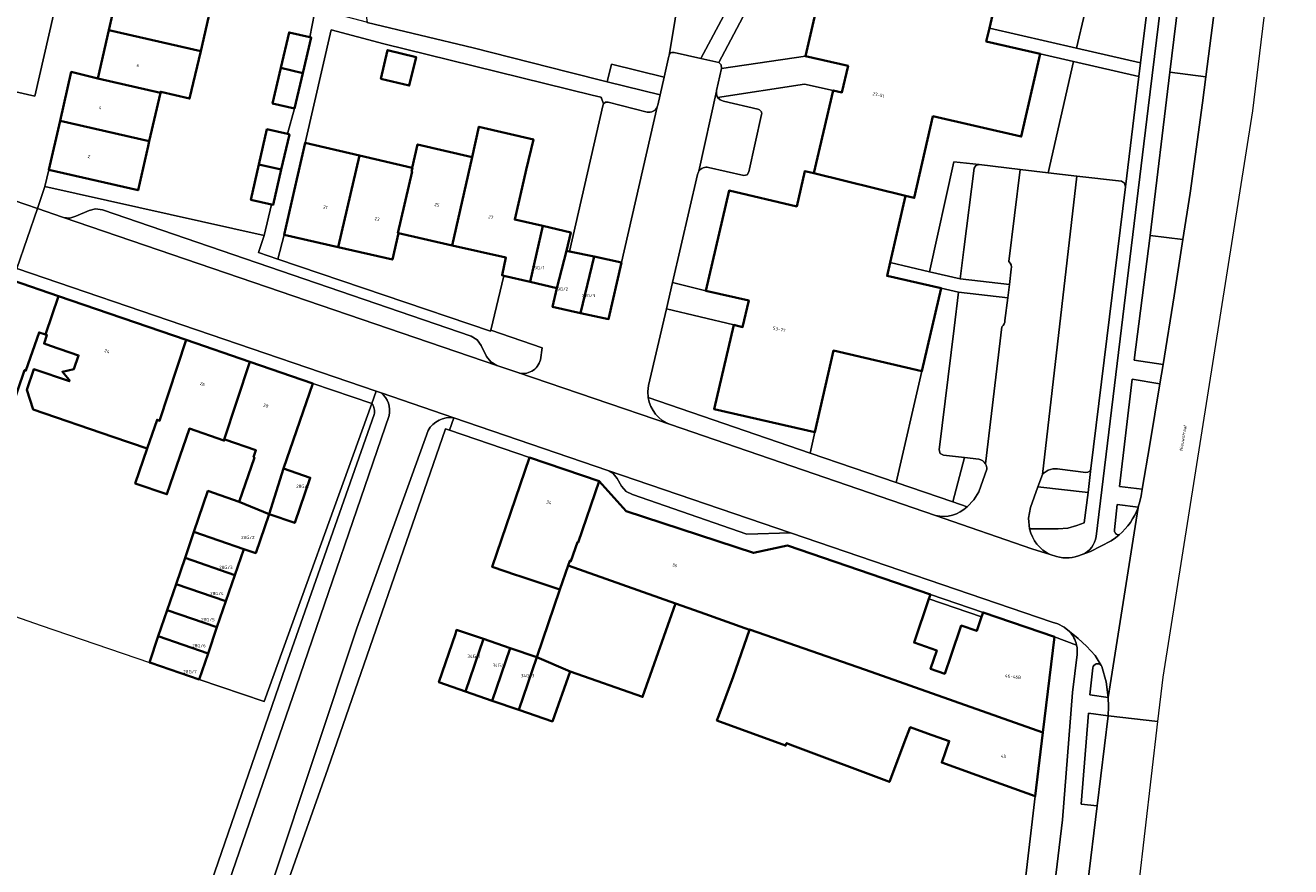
# Model space of a CAD drawing. Header units: metres. Extents: x 197700 to 204338, y 317132 to 325229.
# Tile 606 of 656: x 203315 to 203455, y 318066 to 318159. Entities that reach past the tile are written whole.
import ezdxf
from ezdxf.enums import TextEntityAlignment as Align

# ---------------------------------------------------------------- set-up
doc = ezdxf.new("R2010")
doc.units = ezdxf.units.M
for name, color, linetype, lineweight in [('B-WE-GR-BEPLANTING_CULTUUR_BODEMBEDEKKER-GV', 90, 'Continuous', 18), ('B-WE-GR-BEPLANTING_CULTUUR_HEESTERS-GV', 90, 'Continuous', 18), ('B-WE-IE-TERREINAFSCHEIDING_KUNSTMATIG_HEKWERK-G', 20, 'IE-TERREINAFSCHEIDING-KUNSTMATIG', 18), ('B-WE-IE-TERREINAFSCHEIDING_KUNSTMATIG_MUUR-GV', 90, 'Continuous', 18), ('B-WE-OG-BEBOUWING-GV', 7, 'Continuous', 35), ('B-WE-OG-BEBOUWING-T18', 10, 'Continuous', 18), ('B-WE-OG-TERREIN_CULTUURSCHEIDING-GV', 7, 'Continuous', 18), ('B-WE-OG-TERREIN_ERF-GV', 7, 'Continuous', 18), ('B-WE-OG-TOPOGRAFIE-T18', 10, 'Continuous', 18), ('B-WE-VH-ONVERHARD-GV', 252, 'Continuous', 18), ('B-WE-VH-VERHARDING_ASFALT-GV', 252, 'Continuous', 18), ('B-WE-VH-VERHARDING_BETONSTRAATSTEEN-GV', 252, 'Continuous', 18), ('B-WE-VH-VERHARDING_OPEN-GV', 252, 'Continuous', 18), ('B-WE-VH-VERHARDING_STRAATBAKSTEEN-GV', 252, 'Continuous', 18), ('B-WE-VH-VERHARDING_TEGEL-GV', 252, 'Continuous', 18)]:
    doc.layers.add(name, color=color, linetype=linetype, lineweight=lineweight)
doc.styles.add('NLCS-ISO-M200-T18', font='NLCS-ISO.ttf', dxfattribs={"height": 0.36})
doc.linetypes.add('IE-TERREINAFSCHEIDING-KUNSTMATIG', pattern='A,4,[82,NLCS.SHX,S=0.75,R=90,X=0,Y=0],4,-2', length=10)

msp = doc.modelspace()

# ---------------------------------------------------------------- linework, layer by layer
at = {"layer": 'B-WE-GR-BEPLANTING_CULTUUR_BODEMBEDEKKER-GV'}
for points in [[(203318.441, 318159.715), (203313.016, 318161.001), (203311.859, 318155.841), (203312.986, 318151.52), (203316.375, 318150.728)], [(203440.528, 318118.977), (203437.469, 318119.494), (203436.093, 318107.66), (203438.596, 318107.369), (203439.434, 318112.302)]]:
    msp.add_lwpolyline(points, close=True, dxfattribs=at)
for points in [[(203438.143, 318105.386), (203435.833, 318105.674), (203435.515, 318102.881)], [(203438.128, 318105.343), (203438.143, 318105.386)], [(203434.836, 318084.378), (203434.587, 318086.107), (203434.119, 318087.793)], [(203433.141, 318087.635), (203432.8, 318084.642), (203434.836, 318084.376), (203434.836, 318084.378)]]:
    msp.add_lwpolyline(points, dxfattribs=at)
for points in [[(203436.036, 318102.311, 0.126811), (203438.128, 318105.343)], [(203435.515, 318102.881, 0.4574028), (203436.036, 318102.311)], [(203434.063, 318087.886, 0.6778339), (203433.141, 318087.635)], [(203434.119, 318087.793, 0.0616052), (203434.063, 318087.886)]]:
    msp.add_lwpolyline(points, format="xyb", dxfattribs=at)
at = {"layer": 'B-WE-GR-BEPLANTING_CULTUUR_HEESTERS-GV'}
for points in [[(203441.62, 318153.383), (203445.615, 318152.879), (203446.904, 318162.899), (203448.16, 318173.863), (203449.096, 318182.659), (203445.289, 318183.153)], [(203438.343, 318181.331), (203436.225, 318172.181), (203426.474, 318174.448), (203424.384, 318165.427), (203423.439, 318165.646), (203421.714, 318158.242), (203431.346, 318156.028), (203432.243, 318159.926), (203427.47, 318161.023), (203429.468, 318169.646), (203439.963, 318167.205), (203441.6, 318180.596)], [(203439.963, 318167.205), (203429.468, 318169.646), (203427.47, 318161.023), (203432.243, 318159.926), (203431.346, 318156.028), (203438.399, 318154.406)], [(203412.457, 318139.756), (203410.761, 318132.369), (203415.097, 318131.368), (203417.781, 318143.495), (203420.571, 318143.188), (203425.107, 318142.657), (203428.186, 318142.296), (203431.009, 318154.562), (203427.328, 318155.408), (203425.226, 318146.271), (203415.491, 318148.529), (203413.426, 318139.508)], [(203385.37, 318150.872), (203385.816, 318152.822), (203380.029, 318154.261), (203379.546, 318152.319)], [(203431.009, 318154.562), (203428.186, 318142.296), (203431.354, 318141.925), (203436.307, 318141.345), (203436.635, 318141.129), (203436.73, 318140.747), (203438.216, 318152.905)], [(203418.499, 318130.586), (203418.91, 318133.823), (203420.02, 318142.78), (203420.213, 318143.095), (203420.571, 318143.188), (203417.781, 318143.495), (203415.097, 318131.368)], [(203440.877, 318121.106), (203442.125, 318128.719), (203443.082, 318134.93), (203439.444, 318135.351), (203437.679, 318121.587)], [(203414.272, 318120.398), (203411.433, 318108.089), (203417.686, 318105.944), (203418.963, 318110.854), (203416.655, 318111.121), (203416.299, 318111.306), (203416.161, 318111.684), (203417.818, 318125.125), (203418.312, 318129.089), (203416.379, 318129.535)], [(203411.433, 318108.089), (203414.272, 318120.398), (203404.498, 318122.655), (203402.451, 318113.639), (203401.923, 318111.351)], [(203432.607, 318107.004), (203427.072, 318107.602), (203426.245, 318105.35), (203426.02, 318104.166), (203426.139, 318102.968), (203429.321, 318102.98), (203430.367, 318103.066), (203431.38, 318103.343), (203432.195, 318103.631)], [(203433.626, 318072.415), (203434.842, 318082.343), (203432.65, 318082.648), (203431.85, 318072.574)]]:
    msp.add_lwpolyline(points, close=True, dxfattribs=at)
for points in [[(203396.095, 318174.348), (203392.49, 318175.22), (203392.038, 318173.22), (203387.716, 318163.306), (203386.36, 318155.214)], [(203386.947, 318155.553), (203389.881, 318154.882), (203399.089, 318172.184)]]:
    msp.add_lwpolyline(points, dxfattribs=at)
msp.add_lwpolyline([(203386.36, 318155.214, -0.4448324), (203386.947, 318155.553)], format="xyb", dxfattribs=at)
at = {"layer": 'B-WE-IE-TERREINAFSCHEIDING_KUNSTMATIG_HEKWERK-G'}
for points in [[(203306.614, 318095.963), (203317.079, 318092.317), (203329.01, 318088.241)], [(203334.498, 318086.355), (203341.695, 318083.918)]]:
    msp.add_lwpolyline(points, dxfattribs=at)
at = {"layer": 'B-WE-IE-TERREINAFSCHEIDING_KUNSTMATIG_MUUR-GV'}
msp.add_lwpolyline([(203415.215, 318095.741), (203415.049, 318095.256), (203420.861, 318093.271), (203421.026, 318093.754)], close=True, dxfattribs=at)
at = {"layer": 'B-WE-OG-BEBOUWING-GV'}
for points in [[(203421.714, 318158.242), (203423.439, 318165.646), (203413.336, 318168.13), (203412.36, 318168.35), (203411.461, 318164.473), (203403.978, 318166.201), (203401.429, 318155.167), (203406.124, 318154.072), (203405.436, 318151.15), (203404.486, 318151.375), (203402.34, 318142.238), (203412.457, 318139.756), (203413.426, 318139.508), (203415.491, 318148.529), (203425.226, 318146.271), (203427.328, 318155.408), (203421.373, 318156.777)], [(203335.916, 318161.027), (203325.753, 318163.351), (203324.536, 318158.03), (203334.675, 318155.712)], [(203330.241, 318151.124), (203330.264, 318151.222), (203333.452, 318150.472), (203334.675, 318155.712), (203324.536, 318158.03), (203323.32, 318152.71)], [(203343.52, 318153.866), (203345.962, 318153.296), (203346.877, 318157.217), (203346.713, 318157.255), (203344.435, 318157.787)], [(203354.542, 318152.67), (203357.685, 318151.906), (203358.452, 318155.064), (203355.309, 318155.828)], [(203345.047, 318149.374), (203345.962, 318153.296), (203343.52, 318153.866), (203342.605, 318149.944)], [(203330.241, 318151.124), (203323.32, 318152.71), (203320.39, 318153.411), (203319.154, 318148.015), (203329.007, 318145.758)], [(203328.885, 318145.226), (203329.007, 318145.758), (203319.154, 318148.015), (203317.918, 318142.619), (203327.764, 318140.353)], [(203344.264, 318146.568), (203341.981, 318147.088), (203341.097, 318143.2), (203343.576, 318142.636), (203344.46, 318146.523)], [(203362.43, 318134.263), (203368.368, 318132.916), (203367.93, 318130.967), (203368.127, 318130.921), (203371.056, 318130.241), (203372.422, 318136.411), (203369.331, 318137.124), (203370.154, 318140.657), (203370.609, 318142.614), (203371.39, 318145.97), (203365.382, 318147.369), (203364.619, 318144.009)], [(203343.882, 318135.417), (203349.863, 318134.058), (203352.185, 318144.202), (203346.195, 318145.606), (203344.989, 318140.293)], [(203362.43, 318134.263), (203364.619, 318144.009), (203358.613, 318145.407), (203358.009, 318142.837), (203358.042, 318142.829), (203357.95, 318142.428), (203357.999, 318142.417), (203356.442, 318135.622), (203356.491, 318135.611)], [(203349.863, 318134.058), (203355.842, 318132.7), (203356.491, 318135.611), (203356.442, 318135.622), (203357.999, 318142.417), (203357.95, 318142.428), (203358.042, 318142.829), (203358.009, 318142.837), (203352.185, 318144.202)], [(203341.097, 318143.2), (203340.213, 318139.312), (203342.481, 318138.795), (203342.692, 318138.748), (203343.576, 318142.636)], [(203410.761, 318132.369), (203412.457, 318139.756), (203402.34, 318142.238), (203401.365, 318142.463), (203400.466, 318138.568), (203392.989, 318140.321), (203390.433, 318129.252), (203395.154, 318128.19), (203394.478, 318125.255), (203393.504, 318125.483), (203391.333, 318116.195), (203402.451, 318113.639), (203404.498, 318122.655), (203414.272, 318120.398), (203416.379, 318129.535), (203410.425, 318130.907)], [(203371.056, 318130.241), (203373.986, 318129.561), (203375.047, 318133.68), (203375.514, 318135.697), (203372.422, 318136.411)], [(203375.364, 318133.612), (203375.047, 318133.68), (203373.986, 318129.561), (203373.516, 318127.473), (203376.607, 318126.804), (203378.09, 318133.032)], [(203381.132, 318132.383), (203378.09, 318133.032), (203376.607, 318126.804), (203379.698, 318126.136)], [(203317.559, 318124.416), (203318.996, 318128.659), (203313.866, 318130.42), (203311.342, 318131.287), (203305.721, 318114.727), (203304.243, 318110.687), (203308.083, 318109.367), (203311.069, 318108.341), (203311.572, 318109.804), (203312.373, 318112.135), (203315.248, 318120.501), (203315.391, 318120.452), (203316.838, 318124.664)], [(203318.996, 318128.659), (203317.559, 318124.416), (203317.707, 318124.365), (203317.385, 318123.428), (203318.099, 318123.183), (203321.206, 318122.115), (203320.69, 318120.614), (203319.409, 318120.328), (203320.162, 318119.446), (203320.199, 318119.264), (203316.281, 318120.61), (203315.493, 318118.333), (203316.193, 318116.159), (203324.983, 318113.138), (203328.77, 318111.837), (203329.864, 318115.019), (203330.149, 318114.921), (203333.057, 318123.829)], [(203333.057, 318123.829), (203330.149, 318114.921), (203329.864, 318115.019), (203328.77, 318111.837), (203327.453, 318108.003), (203330.941, 318106.804), (203333.429, 318114.043), (203337.239, 318112.734), (203340.095, 318121.412)], [(203337.239, 318112.734), (203337.293, 318112.715), (203337.336, 318112.839), (203340.771, 318111.659), (203340.509, 318110.897), (203340.607, 318110.863), (203338.928, 318105.978), (203342.231, 318104.595), (203343.814, 318109.639), (203347.038, 318119.028), (203340.095, 318121.412)], [(203370.975, 318110.849), (203366.861, 318098.769), (203369.531, 318097.86), (203369.769, 318097.779), (203374.319, 318096.273), (203375.222, 318098.929), (203375.402, 318099.457), (203375.543, 318099.409), (203376.251, 318101.493), (203376.328, 318101.467), (203378.651, 318108.231)], [(203343.814, 318109.639), (203342.231, 318104.595), (203345.065, 318103.633), (203346.762, 318108.622)], [(203378.651, 318108.231), (203376.328, 318101.467), (203376.251, 318101.493), (203375.543, 318099.409), (203375.402, 318099.457), (203375.222, 318098.929), (203387.078, 318094.743), (203389.784, 318093.783), (203395.249, 318091.844), (203395.261, 318091.877), (203408.057, 318087.416), (203427.625, 318080.499), (203428.889, 318091.066), (203421.026, 318093.754), (203420.861, 318093.271), (203420.329, 318091.712), (203418.614, 318092.298), (203417.495, 318089.021), (203416.8, 318086.987), (203415.221, 318087.527), (203415.916, 318089.561), (203413.398, 318090.421), (203415.049, 318095.256), (203415.215, 318095.741), (203399.45, 318101.131), (203395.682, 318100.328), (203381.642, 318104.933)], [(203342.231, 318104.595), (203338.928, 318105.978), (203335.48, 318107.163), (203333.934, 318102.643), (203339.445, 318100.749), (203340.755, 318100.299)], [(203332.949, 318099.762), (203338.455, 318097.87), (203339.445, 318100.749), (203333.934, 318102.643)], [(203337.466, 318094.991), (203338.455, 318097.87), (203332.949, 318099.762), (203331.964, 318096.882)], [(203374.319, 318096.273), (203371.786, 318088.819), (203375.447, 318087.251), (203383.448, 318084.434), (203387.078, 318094.743), (203375.222, 318098.929)], [(203336.477, 318092.113), (203337.466, 318094.991), (203331.964, 318096.882), (203330.98, 318094.002)], [(203335.487, 318089.234), (203336.477, 318092.113), (203330.98, 318094.002), (203329.995, 318091.121)], [(203329.995, 318091.121), (203329.01, 318088.241), (203329.163, 318088.189), (203334.498, 318086.355), (203335.487, 318089.234)], [(203363.909, 318085.032), (203365.878, 318090.827), (203362.924, 318091.831), (203362.78, 318091.407), (203360.96, 318086.052)], [(203365.878, 318090.827), (203363.909, 318085.032), (203366.857, 318084.012), (203368.832, 318089.823)], [(203427.625, 318080.499), (203408.057, 318087.416), (203395.261, 318091.877), (203395.249, 318091.844), (203393.424, 318086.662), (203391.853, 318082.388), (203391.651, 318081.838), (203399.228, 318079.048), (203399.337, 318079.332), (203399.997, 318079.082), (203410.693, 318075.037), (203412.107, 318078.775), (203412.364, 318079.454), (203412.98, 318081.083), (203414.881, 318080.398), (203417.291, 318079.546), (203416.453, 318077.175), (203422.078, 318075.149), (203426.782, 318073.455)], [(203369.775, 318083.003), (203371.786, 318088.819), (203368.832, 318089.823), (203366.857, 318084.012)], [(203371.786, 318088.819), (203369.775, 318083.003), (203373.498, 318081.715), (203375.447, 318087.251)]]:
    msp.add_lwpolyline(points, close=True, dxfattribs=at)
at = {"layer": 'B-WE-OG-TERREIN_CULTUURSCHEIDING-GV'}
msp.add_lwpolyline([(203386.352, 318155.168), (203386.353, 318155.174), (203386.36, 318155.214), (203387.716, 318163.306), (203392.038, 318173.22), (203386.735, 318174.491), (203381.181, 318175.862), (203369.963, 318178.345), (203359.981, 318180.639), (203357.533, 318181.175), (203356.961, 318180.697), (203355.153, 318178.183), (203351.89, 318164.068), (203352.772, 318161.024), (203353.038, 318158.886), (203364.762, 318156.059), (203375.299, 318153.375), (203379.546, 318152.319), (203380.029, 318154.261), (203385.816, 318152.822)], close=True, dxfattribs=at)
at = {"layer": 'B-WE-OG-TERREIN_ERF-GV'}
for points in [[(203413.336, 318168.13), (203415.482, 318177.233), (203405.386, 318179.624), (203401.404, 318171.656), (203401.156, 318171.414), (203400.813, 318171.382), (203391.85, 318154.442), (203392.127, 318154.188), (203392.147, 318153.812), (203401.429, 318155.167), (203403.978, 318166.201), (203411.461, 318164.473), (203412.36, 318168.35)], [(203379.141, 318149.902), (203378.894, 318150.509), (203378.841, 318150.614), (203377.89, 318150.862), (203362.205, 318154.701), (203354.884, 318156.522), (203349.069, 318158.051), (203346.195, 318145.606), (203352.185, 318144.202), (203358.009, 318142.837), (203358.613, 318145.407), (203364.619, 318144.009), (203365.382, 318147.369), (203371.39, 318145.97), (203370.609, 318142.614), (203370.154, 318140.657), (203369.331, 318137.124), (203372.422, 318136.411), (203375.514, 318135.697), (203375.047, 318133.68), (203375.364, 318133.612), (203379.043, 318149.684), (203379.078, 318149.798)], [(203354.542, 318152.67), (203355.309, 318155.828), (203358.452, 318155.064), (203357.685, 318151.906)], [(203368.127, 318130.921), (203367.93, 318130.967), (203368.368, 318132.916), (203362.43, 318134.263), (203356.491, 318135.611), (203355.842, 318132.7), (203349.863, 318134.058), (203343.882, 318135.417), (203343.208, 318132.748), (203366.672, 318124.786), (203366.701, 318124.899)], [(203401.923, 318111.351), (203402.451, 318113.639), (203391.333, 318116.195), (203393.504, 318125.483), (203386.066, 318127.252), (203384.112, 318118.816), (203384.031, 318118.146), (203384.072, 318117.474)], [(203415.916, 318089.561), (203415.221, 318087.527), (203416.8, 318086.987), (203417.495, 318089.021), (203418.614, 318092.298), (203420.329, 318091.712), (203420.861, 318093.271), (203415.049, 318095.256), (203413.398, 318090.421)]]:
    msp.add_lwpolyline(points, close=True, dxfattribs=at)
for points in [[(203335.916, 318161.027), (203334.675, 318155.712), (203333.452, 318150.472), (203330.264, 318151.222), (203330.241, 318151.124), (203329.007, 318145.758), (203328.885, 318145.226), (203327.764, 318140.353), (203317.918, 318142.619), (203317.493, 318140.774), (203341.685, 318135.35), (203342.481, 318138.795), (203340.213, 318139.312), (203341.097, 318143.2), (203341.981, 318147.088), (203344.264, 318146.568), (203345.047, 318149.374), (203342.605, 318149.944), (203343.52, 318153.866), (203344.435, 318157.787), (203346.713, 318157.255), (203347.247, 318159.91)], [(203389.504, 318142.091), (203386.741, 318130.164), (203390.433, 318129.252), (203392.989, 318140.321), (203400.466, 318138.568), (203401.365, 318142.463), (203402.34, 318142.238), (203404.486, 318151.375), (203401.304, 318152.081), (203391.725, 318150.61)], [(203391.725, 318150.61), (203392.005, 318150.322), (203392.378, 318150.172), (203396.176, 318149.301)], [(203396.582, 318148.711), (203395.174, 318142.374), (203394.976, 318142.065), (203394.622, 318141.972), (203390.736, 318142.863)], [(203329.01, 318088.241), (203329.995, 318091.121), (203330.98, 318094.002), (203331.964, 318096.882), (203332.949, 318099.762), (203333.934, 318102.643), (203335.48, 318107.163), (203338.928, 318105.978), (203340.607, 318110.863), (203340.509, 318110.897), (203340.771, 318111.659), (203337.336, 318112.839), (203337.293, 318112.715), (203337.239, 318112.734), (203333.429, 318114.043), (203330.941, 318106.804), (203327.453, 318108.003), (203328.77, 318111.837), (203324.983, 318113.138), (203316.193, 318116.159), (203315.493, 318118.333), (203316.281, 318120.61), (203320.199, 318119.264), (203320.162, 318119.446), (203319.409, 318120.328), (203320.69, 318120.614), (203321.206, 318122.115), (203318.099, 318123.183), (203317.385, 318123.428), (203317.707, 318124.365), (203317.559, 318124.416), (203316.838, 318124.664), (203315.391, 318120.452), (203315.248, 318120.501)], [(203353.562, 318116.799), (203341.695, 318083.918), (203334.498, 318086.355), (203329.163, 318088.189), (203329.01, 318088.241)], [(203321.554, 318064.076), (203334.355, 318059.665), (203344.033, 318087.751), (203353.819, 318115.606)], [(203425.587, 318063.42), (203426.782, 318073.455), (203422.078, 318075.149), (203416.453, 318077.175), (203417.291, 318079.546), (203414.881, 318080.398), (203412.98, 318081.083), (203412.364, 318079.454), (203412.107, 318078.775), (203410.693, 318075.037), (203399.997, 318079.082), (203399.337, 318079.332), (203399.228, 318079.048), (203391.651, 318081.838), (203391.853, 318082.388), (203393.424, 318086.662), (203395.249, 318091.844), (203389.784, 318093.783), (203387.078, 318094.743), (203383.448, 318084.434), (203375.447, 318087.251), (203373.498, 318081.715), (203369.775, 318083.003), (203366.857, 318084.012), (203363.909, 318085.032), (203360.96, 318086.052), (203362.78, 318091.407), (203362.924, 318091.831), (203365.878, 318090.827), (203368.832, 318089.823), (203371.786, 318088.819), (203374.319, 318096.273), (203369.769, 318097.779), (203369.531, 318097.86), (203366.861, 318098.769), (203370.975, 318110.849), (203362.128, 318113.872), (203361.695, 318114.02), (203348.703, 318076.49), (203344.242, 318063.888)]]:
    msp.add_lwpolyline(points, dxfattribs=at)
for points in [[(203396.176, 318149.301, -0.4175182), (203396.582, 318148.711)], [(203389.657, 318142.466, 0.1031498), (203389.504, 318142.091)], [(203390.736, 318142.863, 0.321993), (203389.657, 318142.466)], [(203353.819, 318115.606, 0.2487831), (203353.562, 318116.799)]]:
    msp.add_lwpolyline(points, format="xyb", dxfattribs=at)
at = {"layer": 'B-WE-VH-ONVERHARD-GV'}
msp.add_lwpolyline([(203337.466, 318094.991), (203336.477, 318092.113), (203335.487, 318089.234), (203334.498, 318086.355), (203341.695, 318083.918), (203353.562, 318116.799), (203347.038, 318119.028), (203343.814, 318109.639), (203346.762, 318108.622), (203345.065, 318103.633), (203342.231, 318104.595), (203340.755, 318100.299), (203339.445, 318100.749), (203338.455, 318097.87)], close=True, dxfattribs=at)
at = {"layer": 'B-WE-VH-VERHARDING_ASFALT-GV'}
for points in [[(203446.904, 318162.899), (203445.615, 318152.879), (203445.243, 318149.992), (203443.868, 318140.031), (203443.082, 318134.93), (203442.125, 318128.719), (203440.877, 318121.106), (203440.528, 318118.977), (203439.434, 318112.302), (203438.596, 318107.369), (203438.472, 318106.641), (203438.335, 318106.006), (203438.143, 318105.386), (203438.128, 318105.343), (203434.836, 318084.378), (203434.836, 318084.376), (203434.876, 318083.359), (203434.842, 318082.343), (203440.312, 318081.71), (203440.879, 318086.594), (203450.783, 318149.121), (203454.969, 318183.724)], [(203181.068, 318164.244), (203185.565, 318163.047), (203193.325, 318161.336), (203201.118, 318159.776), (203248.926, 318150.919), (203255.841, 318149.638), (203260.199, 318148.787), (203263.802, 318148.001), (203264.538, 318147.84), (203270.425, 318146.39), (203276.265, 318144.761), (203314.387, 318131.732), (203316.656, 318138.336), (203308.906, 318140.984), (203293.685, 318146.184), (203284.241, 318149.411), (203280.612, 318150.651)], [(203319.538, 318137.352), (203319.411, 318137.395), (203316.656, 318138.336), (203314.387, 318131.732), (203354.04, 318118.179), (203354.603, 318117.987), (203362.606, 318115.252), (203379.616, 318109.438), (203399.773, 318102.549), (203428.642, 318092.682), (203429.26, 318092.478), (203429.959, 318092.143), (203430.556, 318091.65), (203431.507, 318090.878), (203432.45, 318090.022), (203433.398, 318088.992), (203434.063, 318087.886)], [(203429.117, 318099.925), (203428.436, 318100.142), (203426.404, 318100.791), (203415.776, 318104.44), (203386.529, 318114.48), (203369.678, 318120.221), (203367.484, 318120.971), (203367.367, 318121.01), (203319.538, 318137.352)], [(203434.119, 318087.793), (203434.587, 318086.107), (203434.836, 318084.378), (203438.128, 318105.343)], [(203436.036, 318102.311), (203435.617, 318101.973), (203435.175, 318101.668), (203432.87, 318100.492), (203431.973, 318100.156), (203431.863, 318100.115)], [(203430.507, 317997.238), (203440.312, 318081.71), (203434.842, 318082.343), (203433.626, 318072.415), (203432.561, 318063.654)]]:
    msp.add_lwpolyline(points, dxfattribs=at)
for points in [[(203438.128, 318105.343, -0.126811), (203436.036, 318102.311)], [(203431.863, 318100.115, -0.1696953), (203429.117, 318099.925)], [(203434.063, 318087.886, -0.0616052), (203434.119, 318087.793)]]:
    msp.add_lwpolyline(points, format="xyb", dxfattribs=at)
at = {"layer": 'B-WE-VH-VERHARDING_BETONSTRAATSTEEN-GV'}
for points in [[(203308.906, 318140.984), (203316.656, 318138.336), (203317.493, 318140.774), (203317.918, 318142.619), (203319.154, 318148.015), (203320.39, 318153.411), (203323.32, 318152.71), (203324.536, 318158.03), (203325.753, 318163.351), (203326.97, 318168.672), (203328.923, 318168.22), (203330.141, 318173.552), (203331.359, 318178.885), (203331.927, 318181.372), (203332.557, 318184.402), (203329.025, 318185.169), (203326.668, 318185.682), (203328.598, 318194.219), (203323.197, 318195.483), (203327.804, 318216.025), (203322.307, 318219.634)], [(203386.36, 318155.214), (203386.353, 318155.174), (203386.352, 318155.168), (203385.816, 318152.822)], [(203389.657, 318142.466), (203391.599, 318151.279), (203391.603, 318151.366), (203392.147, 318153.812), (203392.127, 318154.188), (203391.85, 318154.442), (203389.881, 318154.882), (203386.947, 318155.553)], [(203385.816, 318152.822), (203385.37, 318150.872), (203385.116, 318149.759)], [(203391.725, 318150.61), (203391.586, 318150.975), (203391.599, 318151.279), (203389.657, 318142.466)], [(203385.062, 318149.57), (203381.132, 318132.383), (203379.698, 318126.136), (203376.607, 318126.804), (203373.516, 318127.473), (203373.986, 318129.561), (203371.056, 318130.241), (203368.127, 318130.921), (203366.701, 318124.899), (203372.379, 318122.967), (203372.165, 318121.629)], [(203383.949, 318148.98), (203379.647, 318150.079), (203379.368, 318150.064), (203379.141, 318149.902), (203379.078, 318149.798), (203379.043, 318149.684), (203375.364, 318133.612), (203378.09, 318133.032)], [(203378.09, 318133.032), (203381.132, 318132.383), (203385.062, 318149.57)], [(203396.176, 318149.301), (203392.378, 318150.172), (203392.005, 318150.322), (203391.725, 318150.61)], [(203390.736, 318142.863), (203394.622, 318141.972), (203394.976, 318142.065), (203395.174, 318142.374), (203396.582, 318148.711)], [(203426.139, 318102.968), (203426.02, 318104.166), (203426.245, 318105.35), (203427.072, 318107.602), (203427.58, 318108.984), (203431.354, 318141.925), (203428.186, 318142.296), (203425.107, 318142.657), (203423.859, 318132.505)], [(203384.072, 318117.474), (203384.031, 318118.146), (203384.112, 318118.816), (203386.066, 318127.252), (203386.741, 318130.164), (203389.504, 318142.091)], [(203424.136, 318131.641), (203423.93, 318129.97), (203423.745, 318128.472), (203423.437, 318125.975)], [(203423.096, 318125.292), (203421.295, 318110.156)], [(203369.678, 318120.221), (203386.529, 318114.48)], [(203421.435, 318109.55), (203420.56, 318107.082), (203419.998, 318106.174), (203419.263, 318105.403)], [(203415.776, 318104.44), (203426.404, 318100.791), (203428.436, 318100.142)]]:
    msp.add_lwpolyline(points, dxfattribs=at)
for points in [[(203318.441, 318159.715), (203316.375, 318150.728), (203312.986, 318151.52), (203311.859, 318155.841), (203313.016, 318161.001)], [(203391.599, 318151.279), (203391.586, 318150.975), (203391.725, 318150.61), (203401.304, 318152.081), (203404.486, 318151.375), (203405.436, 318151.15), (203406.124, 318154.072), (203401.429, 318155.167), (203392.147, 318153.812), (203391.603, 318151.366)], [(203367.367, 318121.01), (203366.712, 318121.403), (203366.232, 318121.997), (203365.648, 318123.231), (203365.189, 318123.858), (203364.517, 318124.25), (203323.826, 318138.211), (203323.085, 318138.292), (203322.364, 318138.108), (203320.889, 318137.502), (203320.228, 318137.289), (203319.538, 318137.352)], [(203379.616, 318109.438), (203380.205, 318109.084), (203380.633, 318108.547), (203381.134, 318107.701), (203381.633, 318107.106), (203382.327, 318106.76), (203394.962, 318102.406), (203399.773, 318102.549)]]:
    msp.add_lwpolyline(points, close=True, dxfattribs=at)
for points in [[(203386.947, 318155.553, 0.4448324), (203386.36, 318155.214)], [(203385.062, 318149.57, -0.3683352), (203383.949, 318148.98)], [(203385.116, 318149.759, -0.0531097), (203385.062, 318149.57)], [(203396.582, 318148.711, 0.4175182), (203396.176, 318149.301)], [(203389.504, 318142.091, -0.1031498), (203389.657, 318142.466)], [(203389.657, 318142.466, -0.321993), (203390.736, 318142.863)], [(203423.859, 318132.505, -0.2603711), (203424.136, 318131.641)], [(203423.437, 318125.975, -0.2079673), (203423.096, 318125.292)], [(203372.165, 318121.629, -0.4313221), (203369.678, 318120.221)], [(203386.529, 318114.48, -0.2757818), (203384.072, 318117.474)], [(203421.295, 318110.156, -0.1496795), (203421.435, 318109.55)], [(203419.263, 318105.403, -0.2486056), (203415.776, 318104.44)], [(203428.436, 318100.142, -0.2254485), (203426.139, 318102.968)]]:
    msp.add_lwpolyline(points, format="xyb", dxfattribs=at)
at = {"layer": 'B-WE-VH-VERHARDING_OPEN-GV'}
for points in [[(203385.116, 318149.759), (203385.37, 318150.872), (203379.546, 318152.319), (203375.299, 318153.375), (203364.762, 318156.059), (203353.038, 318158.886), (203352.98, 318158.9), (203349.323, 318159.858), (203351.543, 318169.601), (203354.256, 318181.893), (203357.533, 318181.175), (203359.981, 318180.639), (203369.963, 318178.345), (203381.181, 318175.862), (203386.735, 318174.491), (203392.038, 318173.22), (203392.49, 318175.22), (203396.095, 318174.348), (203397.404, 318176.995)], [(203347.247, 318159.91), (203346.713, 318157.255), (203346.877, 318157.217), (203345.962, 318153.296), (203345.047, 318149.374), (203344.264, 318146.568), (203344.46, 318146.523), (203343.576, 318142.636), (203342.692, 318138.748), (203342.481, 318138.795), (203341.685, 318135.35), (203341.058, 318133.478), (203343.208, 318132.748), (203343.882, 318135.417), (203344.989, 318140.293), (203346.195, 318145.606), (203349.069, 318158.051), (203354.884, 318156.522), (203362.205, 318154.701), (203377.89, 318150.862), (203378.841, 318150.614), (203378.894, 318150.509), (203379.141, 318149.902), (203379.368, 318150.064), (203379.647, 318150.079), (203383.949, 318148.98)], [(203423.859, 318132.505), (203425.107, 318142.657), (203420.571, 318143.188), (203420.213, 318143.095), (203420.02, 318142.78), (203418.91, 318133.823)], [(203432.93, 318109.646), (203436.73, 318140.747), (203436.635, 318141.129), (203436.307, 318141.345), (203431.354, 318141.925), (203427.58, 318108.984)], [(203418.91, 318133.823), (203418.499, 318130.586), (203423.93, 318129.97), (203424.136, 318131.641)], [(203423.745, 318128.472), (203418.312, 318129.089), (203417.818, 318125.125), (203416.161, 318111.684), (203416.299, 318111.306), (203416.655, 318111.121), (203418.963, 318110.854), (203420.549, 318110.67)], [(203423.437, 318125.975), (203423.745, 318128.472)], [(203421.295, 318110.156), (203423.096, 318125.292)], [(203420.549, 318110.67), (203418.963, 318110.854), (203417.686, 318105.944)], [(203417.686, 318105.944), (203419.263, 318105.403), (203419.998, 318106.174), (203420.56, 318107.082), (203421.435, 318109.55)], [(203427.072, 318107.602), (203432.607, 318107.004), (203432.93, 318109.646)], [(203427.58, 318108.984), (203427.072, 318107.602)], [(203432.369, 318109.206), (203429.507, 318109.561)], [(203429.507, 318109.561), (203432.369, 318109.206)]]:
    msp.add_lwpolyline(points, dxfattribs=at)
for points in [[(203421.714, 318158.242), (203421.373, 318156.777), (203427.328, 318155.408), (203431.009, 318154.562), (203438.216, 318152.905), (203438.399, 318154.406), (203431.346, 318156.028)], [(203418.499, 318130.586), (203415.097, 318131.368), (203410.761, 318132.369), (203410.425, 318130.907), (203416.379, 318129.535), (203418.312, 318129.089), (203423.745, 318128.472), (203423.93, 318129.97)], [(203390.433, 318129.252), (203386.741, 318130.164), (203386.066, 318127.252), (203393.504, 318125.483), (203394.478, 318125.255), (203395.154, 318128.19)]]:
    msp.add_lwpolyline(points, close=True, dxfattribs=at)
for points in [[(203383.949, 318148.98, 0.3683352), (203385.062, 318149.57)], [(203385.062, 318149.57, 0.0531097), (203385.116, 318149.759)], [(203424.136, 318131.641, 0.2603711), (203423.859, 318132.505)], [(203423.096, 318125.292, 0.2079673), (203423.437, 318125.975)], [(203420.549, 318110.67, -0.2241035), (203421.295, 318110.156)], [(203421.295, 318110.156, 0.2241035), (203420.549, 318110.67)], [(203421.435, 318109.55, 0.1496795), (203421.295, 318110.156)], [(203429.507, 318109.561, 0.2673681), (203427.58, 318108.984)], [(203427.58, 318108.984, -0.2673681), (203429.507, 318109.561)], [(203432.93, 318109.646, -0.4065699), (203432.369, 318109.206)], [(203432.369, 318109.206, 0.4065699), (203432.93, 318109.646)]]:
    msp.add_lwpolyline(points, format="xyb", dxfattribs=at)
at = {"layer": 'B-WE-VH-VERHARDING_STRAATBAKSTEEN-GV'}
for points in [[(203354.603, 318117.987), (203354.04, 318118.179), (203353.562, 318116.799)], [(203362.606, 318115.252), (203354.603, 318117.987)], [(203353.819, 318115.606), (203344.033, 318087.751), (203334.355, 318059.665), (203333.155, 318056.181), (203334.882, 318055.568), (203345.217, 318085.538), (203355.463, 318115.477)], [(203355.463, 318115.477), (203345.217, 318085.538), (203334.882, 318055.568)], [(203361.695, 318114.02), (203362.128, 318113.872), (203362.606, 318115.252)], [(203359.776, 318113.842), (203351.922, 318092.018), (203342.692, 318064.222)], [(203342.692, 318064.222), (203351.922, 318092.018), (203359.776, 318113.842)], [(203344.242, 318063.888), (203348.703, 318076.49), (203361.695, 318114.02)]]:
    msp.add_lwpolyline(points, dxfattribs=at)
for points in [[(203354.603, 318117.987, -0.28628), (203355.463, 318115.477)], [(203355.463, 318115.477, 0.28628), (203354.603, 318117.987)], [(203353.562, 318116.799, -0.2487831), (203353.819, 318115.606)], [(203362.606, 318115.252, 0.2975953), (203359.776, 318113.842)], [(203359.776, 318113.842, -0.2975953), (203362.606, 318115.252)]]:
    msp.add_lwpolyline(points, format="xyb", dxfattribs=at)
at = {"layer": 'B-WE-VH-VERHARDING_TEGEL-GV'}
for points in [[(203443.48, 318192.525), (203442.441, 318187.481), (203441.782, 318182.092), (203441.6, 318180.596), (203439.963, 318167.205), (203438.399, 318154.406), (203438.216, 318152.905), (203436.73, 318140.747)], [(203444.263, 318190.577), (203439.238, 318149.435), (203433.496, 318102.139)], [(203433.496, 318102.139), (203439.238, 318149.435), (203444.263, 318190.577)], [(203435.515, 318102.881), (203435.833, 318105.674), (203438.143, 318105.386), (203438.335, 318106.006), (203438.472, 318106.641), (203438.596, 318107.369), (203436.093, 318107.66), (203437.469, 318119.494), (203440.528, 318118.977), (203440.877, 318121.106), (203437.679, 318121.587), (203439.444, 318135.351), (203441.62, 318153.383), (203445.289, 318183.153), (203449.096, 318182.659), (203449.169, 318183.341), (203449.21, 318184.026), (203449.198, 318184.713), (203445.514, 318185.135), (203446.114, 318189.81)], [(203317.493, 318140.774), (203316.656, 318138.336), (203319.411, 318137.395), (203319.538, 318137.352), (203320.228, 318137.289), (203320.889, 318137.502), (203322.364, 318138.108), (203323.085, 318138.292), (203323.826, 318138.211), (203364.517, 318124.25), (203365.189, 318123.858), (203365.648, 318123.231), (203366.232, 318121.997), (203366.712, 318121.403), (203367.367, 318121.01), (203367.484, 318120.971), (203369.678, 318120.221)], [(203372.165, 318121.629), (203372.379, 318122.967), (203366.701, 318124.899), (203366.672, 318124.786), (203343.208, 318132.748), (203341.058, 318133.478), (203341.685, 318135.35), (203317.493, 318140.774)], [(203436.73, 318140.747), (203432.93, 318109.646), (203432.607, 318107.004), (203432.195, 318103.631), (203431.38, 318103.343), (203430.367, 318103.066), (203429.321, 318102.98), (203426.139, 318102.968)], [(203419.263, 318105.403), (203417.686, 318105.944), (203411.433, 318108.089), (203401.923, 318111.351), (203384.072, 318117.474)], [(203430.556, 318091.65), (203429.959, 318092.143), (203429.26, 318092.478), (203428.642, 318092.682), (203399.773, 318102.549), (203394.962, 318102.406), (203382.327, 318106.76), (203381.633, 318107.106), (203381.134, 318107.701), (203380.633, 318108.547), (203380.205, 318109.084), (203379.616, 318109.438), (203362.606, 318115.252), (203362.128, 318113.872)], [(203386.529, 318114.48), (203415.776, 318104.44)], [(203362.128, 318113.872), (203370.975, 318110.849), (203378.651, 318108.231), (203381.642, 318104.933), (203395.682, 318100.328), (203399.45, 318101.131), (203415.215, 318095.741), (203421.026, 318093.754), (203428.889, 318091.066), (203431.347, 318090.141)], [(203431.973, 318100.156), (203432.87, 318100.492), (203435.175, 318101.668), (203435.617, 318101.973), (203436.036, 318102.311)], [(203428.436, 318100.142), (203429.117, 318099.925)], [(203431.863, 318100.115), (203431.973, 318100.156)], [(203431.347, 318090.141), (203428.889, 318091.066), (203427.625, 318080.499), (203426.782, 318073.455), (203425.587, 318063.42), (203425.455, 318063.134), (203424.389, 318054.404), (203423.483, 318047.132), (203422.584, 318039.912), (203423.506, 318033.421), (203419.419, 318000), (203417.575, 317984.914), (203414.121, 317956.017), (203413.55, 317951.354), (203412.799, 317946.312), (203412.377, 317943.015), (203412.283, 317943), (203411.83, 317940.061), (203410.975, 317934.476)], [(203434.063, 318087.886), (203433.398, 318088.992), (203432.45, 318090.022), (203431.507, 318090.878), (203430.556, 318091.65)], [(203431.397, 318089.11), (203430.895, 318084.901), (203429.795, 318070.874), (203423.497, 318018.599), (203421.236, 318000), (203412.833, 317930.83)], [(203412.833, 317930.83), (203421.236, 318000), (203423.497, 318018.599), (203429.795, 318070.874), (203430.895, 318084.901), (203431.397, 318089.11)], [(203428.746, 318032.282), (203429.473, 318038.077), (203427.789, 318038.288), (203429.258, 318050.421), (203430.953, 318050.213), (203431.308, 318053.377), (203429.642, 318053.576), (203429.946, 318056.186), (203431.634, 318055.951), (203432.09, 318059.738), (203430.414, 318059.932), (203430.896, 318063.865), (203432.561, 318063.654), (203433.626, 318072.415), (203431.85, 318072.574), (203432.65, 318082.648), (203434.842, 318082.343), (203434.876, 318083.359), (203434.836, 318084.376), (203432.8, 318084.642), (203433.141, 318087.635)]]:
    msp.add_lwpolyline(points, dxfattribs=at)
for points in [[(203400.813, 318171.382), (203399.089, 318172.184), (203389.881, 318154.882), (203391.85, 318154.442)], [(203439.444, 318135.351), (203443.082, 318134.93), (203443.868, 318140.031), (203445.243, 318149.992), (203445.615, 318152.879), (203441.62, 318153.383)], [(203353.562, 318116.799), (203354.04, 318118.179), (203314.387, 318131.732), (203313.866, 318130.42), (203318.996, 318128.659), (203333.057, 318123.829), (203340.095, 318121.412), (203347.038, 318119.028)]]:
    msp.add_lwpolyline(points, close=True, dxfattribs=at)
for points in [[(203369.678, 318120.221, 0.4313221), (203372.165, 318121.629)], [(203384.072, 318117.474, 0.2757818), (203386.529, 318114.48)], [(203415.776, 318104.44, 0.2486056), (203419.263, 318105.403)], [(203426.139, 318102.968, 0.2254485), (203428.436, 318100.142)], [(203433.496, 318102.139, -0.2731836), (203431.973, 318100.156)], [(203431.973, 318100.156, 0.2731836), (203433.496, 318102.139)], [(203436.036, 318102.311, -0.4574028), (203435.515, 318102.881)], [(203429.117, 318099.925, 0.1696953), (203431.863, 318100.115)], [(203430.556, 318091.65, -0.136817), (203431.347, 318090.141)], [(203431.347, 318090.141, 0.136817), (203430.556, 318091.65)], [(203431.347, 318090.141, -0.0816123), (203431.397, 318089.11)], [(203431.397, 318089.11, 0.0816123), (203431.347, 318090.141)], [(203433.141, 318087.635, -0.6778339), (203434.063, 318087.886)]]:
    msp.add_lwpolyline(points, format="xyb", dxfattribs=at)

# ---------------------------------------------------------------- texts
at = {"layer": 'B-WE-OG-BEBOUWING-T18', "style": 'NLCS-ISO-M200-T18'}
for s, rotation, p in [('6', 347.2, (203327.751, 318154.142)), ('27-51', 346.8, (203409.483, 318150.885)), ('4', 347.1, (203323.592, 318149.476)), ('2', 347.1, (203322.356, 318144.08)), ('21', 347.2, (203348.443, 318138.483)), ('25', 347.3, (203360.756, 318138.745)), ('23', 347.2, (203354.149, 318137.186)), ('27', 347.3, (203366.694, 318137.397)), ('53-77', 347.1, (203398.524, 318125.001)), ('24', 341.1, (203324.328, 318122.598)), ('26', 341.1, (203334.88, 318118.974)), ('28', 341.1, (203341.868, 318116.574)), ('34', 341.2, (203373.097, 318105.899)), ('36', 341.9, (203386.994, 318098.968)), ('46-46B', 353.2, (203424.335, 318086.67)), ('45', 353.2, (203423.282, 318077.872))]:
    msp.add_text(s, height=0.36, rotation=rotation, dxfattribs=at).set_placement(p, align=Align.MIDDLE)
for s, p in [('29G/1', (203371.925, 318131.79)), ('29G/2', (203374.491, 318129.446)), ('29G/3', (203377.477, 318128.735)), ('28G/1', (203345.916, 318107.676)), ('28G/2', (203339.877, 318102.029)), ('28G/3', (203337.453, 318098.723)), ('28G/4', (203336.464, 318095.844)), ('28G/5', (203335.475, 318092.966)), ('28G/6', (203334.485, 318090.087)), ('34G/1', (203364.827, 318088.916)), ('34G/2', (203367.629, 318087.929)), ('28G/7', (203333.496, 318087.208)), ('34G/3', (203370.77, 318086.783))]:
    msp.add_text(s, height=0.36, dxfattribs=at).set_placement(p, align=Align.MIDDLE)
at = {"layer": 'B-WE-OG-TOPOGRAFIE-T18', "style": 'NLCS-ISO-M200-T18'}
msp.add_text('Nieuwstraat', height=0.36, rotation=80.6, dxfattribs=at).set_placement((203443.089, 318113.03), align=Align.MIDDLE)

doc.saveas('drawing.dxf')
